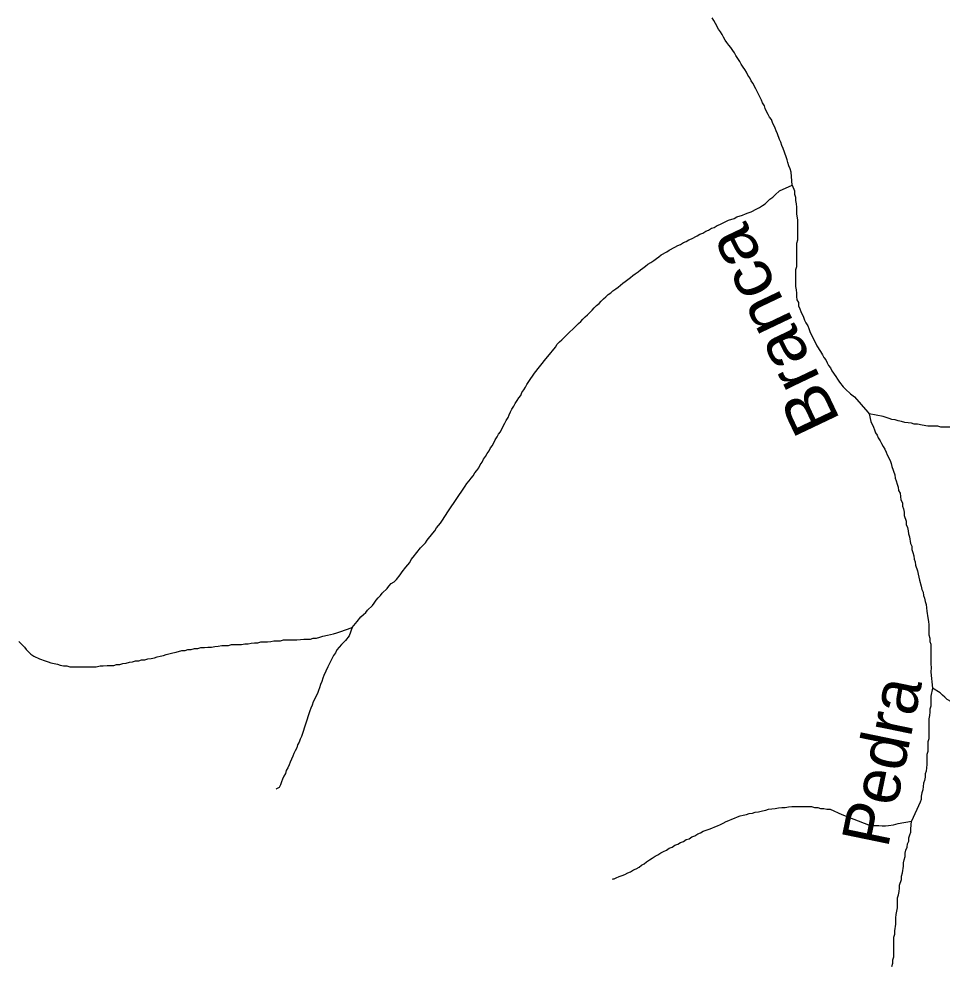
# Model space of a CAD drawing. Extents: x 652.3 to 678, y 7316.9 to 7344.9.
# Drawn here: x 671.816 to 673.369, y 7339.937 to 7341.527 of the extents above; entities that cross this region are included whole.
import ezdxf
from ezdxf.enums import TextEntityAlignment as Align

# ---------------------------------------------------------------- set-up
doc = ezdxf.new("R2010")
doc.units = 0
doc.header["$LTSCALE"] = 0.032
doc.layers.add('61', color=7, linetype='Continuous')
doc.layers.add('7', color=7, linetype='Continuous', lineweight=25)

msp = doc.modelspace()

# ---------------------------------------------------------------- linework, layer by layer
at = {"layer": '7'}
for points in [[(673.1169, 7341.2468), (673.1153, 7341.269), (673.1137, 7341.2746), (673.1113, 7341.2794), (673.1097, 7341.285), (673.1082, 7341.2897), (673.1066, 7341.2945), (673.1018, 7341.3088), (673.0994, 7341.3136), (673.0978, 7341.3192), (673.0954, 7341.3239), (673.0922, 7341.3335), (673.0899, 7341.3383), (673.0883, 7341.343), (673.0835, 7341.3526), (673.0819, 7341.3574), (673.0787, 7341.3613), (673.0763, 7341.3661), (673.0739, 7341.3709), (673.0716, 7341.3757), (673.07, 7341.3804), (673.0668, 7341.3852), (673.0652, 7341.39), (673.058, 7341.4043), (673.0556, 7341.4091), (673.0509, 7341.4186), (673.0477, 7341.4226), (673.0453, 7341.4274), (673.0421, 7341.4322), (673.0397, 7341.4369), (673.0373, 7341.4417), (673.0342, 7341.4457), (673.031, 7341.4505), (673.0286, 7341.4552), (673.0254, 7341.46), (673.0222, 7341.4648), (673.0198, 7341.4696), (673.0167, 7341.4735), (673.0135, 7341.4783), (673.0103, 7341.4823), (673.0071, 7341.4871), (673.0039, 7341.491), (673.0015, 7341.4958), (672.9991, 7341.5006), (672.996, 7341.5046), (672.9928, 7341.5093), (672.988, 7341.5189), (672.9848, 7341.5237), (672.9824, 7341.5284)], [(672.6093, 7340.8052), (672.6124, 7340.8091), (672.6172, 7340.8187), (672.6204, 7340.8235), (672.6228, 7340.8282), (672.626, 7340.8322), (672.6307, 7340.8418), (672.6331, 7340.8465), (672.6355, 7340.8513), (672.6387, 7340.8561), (672.6403, 7340.8609), (672.6427, 7340.8656), (672.6451, 7340.8704), (672.6482, 7340.8752), (672.6506, 7340.88), (672.6538, 7340.8847), (672.657, 7340.8895), (672.6602, 7340.8935), (672.6618, 7340.8983), (672.665, 7340.903), (672.6681, 7340.907), (672.6705, 7340.9118), (672.6737, 7340.9166), (672.6833, 7340.9309), (672.7024, 7340.9547), (672.7055, 7340.9587), (672.7183, 7340.9746), (672.7215, 7340.9794), (672.7254, 7340.9834), (672.7294, 7340.9866), (672.7334, 7340.9906), (672.7573, 7341.0144), (672.7612, 7341.0176), (672.7644, 7341.0216), (672.7684, 7341.0256), (672.7724, 7341.0287), (672.7803, 7341.0367), (672.7835, 7341.0407), (672.7875, 7341.0447), (672.7923, 7341.0478), (672.7954, 7341.0518), (672.7994, 7341.0558), (672.8034, 7341.059), (672.8074, 7341.063), (672.8114, 7341.0661), (672.8153, 7341.0693), (672.8201, 7341.0725), (672.8241, 7341.0757), (672.8281, 7341.0789), (672.8321, 7341.0821), (672.836, 7341.0852), (672.84, 7341.0884), (672.8448, 7341.0916), (672.8488, 7341.0948), (672.8527, 7341.098), (672.8575, 7341.1012), (672.8615, 7341.1043), (672.8655, 7341.1075), (672.8702, 7341.1107), (672.8742, 7341.1139), (672.879, 7341.1171), (672.8838, 7341.1202), (672.8885, 7341.1234), (672.8925, 7341.1266), (672.8965, 7341.1298), (672.906, 7341.1346), (672.91, 7341.1378), (672.9196, 7341.1425), (672.9244, 7341.1457), (672.9291, 7341.1473), (672.9339, 7341.1505), (672.9387, 7341.1521), (672.9427, 7341.1553), (672.9474, 7341.1569), (672.957, 7341.1616), (672.9617, 7341.1648), (672.9665, 7341.1664), (672.9713, 7341.1696), (672.9761, 7341.1712), (672.9808, 7341.1744), (672.9856, 7341.1759), (672.9904, 7341.1791), (672.9952, 7341.1807), (673.0095, 7341.1879), (673.019, 7341.1911), (673.0238, 7341.1935), (673.0334, 7341.1966), (673.0381, 7341.199), (673.0429, 7341.2006), (673.0477, 7341.2022), (673.0572, 7341.207), (673.062, 7341.2094), (673.0668, 7341.2125), (673.0716, 7341.2157), (673.0755, 7341.2197), (673.0795, 7341.2237), (673.0843, 7341.2269), (673.0883, 7341.2309), (673.0954, 7341.2372), (673.1169, 7341.2468)], [(673.1169, 7341.2468), (673.1209, 7341.2372), (673.1209, 7341.2316), (673.1225, 7341.2269), (673.1225, 7341.2213), (673.1233, 7341.2157), (673.1241, 7341.2102), (673.1241, 7341.199), (673.1257, 7341.1879), (673.1257, 7341.1545), (673.1241, 7341.1489), (673.1241, 7341.1099), (673.1225, 7341.1043), (673.1225, 7341.0765), (673.1233, 7341.0709), (673.1241, 7341.0653), (673.1241, 7341.0598), (673.1249, 7341.0542), (673.1273, 7341.0494), (673.1273, 7341.0439), (673.1296, 7341.0391), (673.1312, 7341.0343), (673.136, 7341.0248), (673.1376, 7341.02), (673.14, 7341.0152), (673.1432, 7341.0104), (673.1448, 7341.0057), (673.1463, 7341.0009), (673.1535, 7340.9866), (673.1559, 7340.9818), (673.1583, 7340.977), (673.1646, 7340.9675), (673.1678, 7340.9619), (673.1702, 7340.9571), (673.1734, 7340.9532), (673.1758, 7340.9484), (673.1782, 7340.9436), (673.1814, 7340.9396), (673.1837, 7340.9349), (673.1901, 7340.9253), (673.1933, 7340.9205), (673.1965, 7340.9158), (673.2028, 7340.9078), (673.2068, 7340.9038), (673.2148, 7340.8959), (673.2219, 7340.8911), (673.2444, 7340.8651), (673.2466, 7340.8624)], [(673.3946, 7340.8402), (673.3668, 7340.8402), (673.362, 7340.8418), (673.3453, 7340.8418), (673.3357, 7340.8433), (673.3278, 7340.8449), (673.3222, 7340.8449), (673.3174, 7340.8465), (673.3063, 7340.8481), (673.3007, 7340.8497), (673.2951, 7340.8505), (673.2904, 7340.8521), (673.2848, 7340.8529), (673.28, 7340.8545), (673.2752, 7340.8561), (673.2697, 7340.8577), (673.2466, 7340.8624)], [(673.2466, 7340.8624), (673.249, 7340.8497), (673.2538, 7340.8402), (673.2554, 7340.8354), (673.2569, 7340.8306), (673.2601, 7340.8266), (673.2617, 7340.8219), (673.2649, 7340.8171), (673.2673, 7340.8123), (673.2697, 7340.8075), (673.2729, 7340.8028), (673.2752, 7340.798), (673.2768, 7340.7932), (673.2816, 7340.7837), (673.2832, 7340.7789), (673.2848, 7340.7741), (673.2896, 7340.7598), (673.2904, 7340.7542), (673.292, 7340.7495), (673.2936, 7340.7439), (673.2951, 7340.7391), (673.2959, 7340.7335), (673.2983, 7340.7288), (673.2991, 7340.7232), (673.2999, 7340.7176), (673.3023, 7340.7129), (673.3023, 7340.7073), (673.3039, 7340.7025), (673.3055, 7340.6969), (673.3055, 7340.6914), (673.3087, 7340.6818), (673.3087, 7340.6763), (673.3111, 7340.6715), (673.3119, 7340.6659), (673.3126, 7340.6603), (673.3142, 7340.6556), (673.3158, 7340.6444), (673.3182, 7340.6397), (673.3182, 7340.6341), (673.3198, 7340.6293), (673.3214, 7340.6237), (673.3222, 7340.6182), (673.3238, 7340.6134), (673.3246, 7340.6078), (673.3278, 7340.5983), (673.3286, 7340.5927), (673.3302, 7340.5879), (673.3309, 7340.5824), (673.3341, 7340.5728), (673.3349, 7340.5672), (673.3373, 7340.5625), (673.3381, 7340.5569), (673.3397, 7340.5521), (673.3405, 7340.5466), (673.3421, 7340.5418), (673.3429, 7340.5362), (673.3437, 7340.5306), (673.3453, 7340.5195), (673.3461, 7340.5131), (673.3469, 7340.5076), (673.3469, 7340.4909), (673.3485, 7340.4853), (673.3485, 7340.4797), (673.35, 7340.4749), (673.35, 7340.4415), (673.3508, 7340.436), (673.35, 7340.428), (673.3532, 7340.4009)], [(672.3761, 7340.5028), (672.3849, 7340.5131), (672.3912, 7340.5211), (672.3952, 7340.5251), (672.3992, 7340.5283), (672.4024, 7340.5322), (672.4103, 7340.5402), (672.4135, 7340.5442), (672.4167, 7340.5489), (672.4199, 7340.5529), (672.4239, 7340.5569), (672.427, 7340.5609), (672.435, 7340.5688), (672.4382, 7340.5728), (672.4422, 7340.5768), (672.4469, 7340.58), (672.4509, 7340.584), (672.4573, 7340.5919), (672.4605, 7340.5967), (672.4668, 7340.6046), (672.47, 7340.6086), (672.4732, 7340.6126), (672.4756, 7340.6174), (672.4788, 7340.6214), (672.4915, 7340.6373), (672.4995, 7340.6452), (672.5026, 7340.65), (672.5122, 7340.6619), (672.5154, 7340.6659), (672.5185, 7340.6707), (672.5217, 7340.6747), (672.5249, 7340.6786), (672.5281, 7340.6834), (672.5376, 7340.6977), (672.5408, 7340.7025), (672.5504, 7340.7168), (672.5536, 7340.7216), (672.5631, 7340.7359), (672.5663, 7340.7407), (672.5695, 7340.7455), (672.5735, 7340.7495), (672.5766, 7340.7542), (672.5798, 7340.7582), (672.583, 7340.763), (672.5862, 7340.767), (672.5894, 7340.7717), (672.5918, 7340.7765), (672.5949, 7340.7813), (672.5973, 7340.7861), (672.6005, 7340.7908), (672.6037, 7340.7956), (672.6069, 7340.8004), (672.6093, 7340.8052)], [(671.8155, 7340.4794), (671.8161, 7340.4788), (671.8183, 7340.4765), (671.8207, 7340.4742), (671.8247, 7340.4702), (671.8279, 7340.4662), (671.8319, 7340.4622), (671.8358, 7340.4582), (671.8406, 7340.4551), (671.8502, 7340.4503), (671.8597, 7340.4471), (671.8645, 7340.4455), (671.8693, 7340.4439), (671.8748, 7340.4423), (671.8804, 7340.4415), (671.8852, 7340.4399), (671.8908, 7340.4383), (671.8963, 7340.4383), (671.9011, 7340.4368), (671.9457, 7340.4368), (671.952, 7340.4383), (671.9576, 7340.4383), (671.964, 7340.4391), (671.9751, 7340.4391), (671.9799, 7340.4407), (671.9854, 7340.4407), (671.9902, 7340.4423), (671.9958, 7340.4431), (672.0014, 7340.4447), (672.0069, 7340.4455), (672.0117, 7340.4471), (672.0173, 7340.4471), (672.022, 7340.4487), (672.0276, 7340.4487), (672.0324, 7340.4503), (672.038, 7340.4511), (672.0435, 7340.4519), (672.0483, 7340.4535), (672.0531, 7340.4551), (672.0586, 7340.4558), (672.0634, 7340.4574), (672.0746, 7340.4606), (672.0801, 7340.4614), (672.0897, 7340.4646), (672.0952, 7340.4646), (672.1, 7340.4662), (672.1056, 7340.4662), (672.1112, 7340.4678), (672.1167, 7340.4678), (672.1215, 7340.4694), (672.1279, 7340.4694), (672.1334, 7340.4702), (672.1398, 7340.4702), (672.1454, 7340.471), (672.1509, 7340.4718), (672.1573, 7340.4726), (672.1684, 7340.4726), (672.1732, 7340.4742), (672.1899, 7340.4742), (672.1955, 7340.4757), (672.2011, 7340.4757), (672.2066, 7340.4765), (672.2122, 7340.4773), (672.2178, 7340.4773), (672.2226, 7340.4789), (672.2337, 7340.4789), (672.2393, 7340.4797), (672.2448, 7340.4805), (672.256, 7340.4805), (672.2607, 7340.4821), (672.283, 7340.4821), (672.2894, 7340.4829), (672.295, 7340.4837), (672.3061, 7340.4837), (672.3109, 7340.4853), (672.3164, 7340.4853), (672.322, 7340.4869), (672.3268, 7340.4885), (672.3347, 7340.4901), (672.3451, 7340.4925), (672.3507, 7340.494), (672.3554, 7340.4956), (672.3761, 7340.5028)], [(672.3761, 7340.5028), (672.3713, 7340.4893), (672.365, 7340.4813), (672.3586, 7340.4742), (672.3507, 7340.4654), (672.3483, 7340.4606), (672.3451, 7340.4558), (672.3379, 7340.4415), (672.3355, 7340.4368), (672.3284, 7340.4224), (672.3268, 7340.4177), (672.3252, 7340.4121), (672.3228, 7340.4073), (672.3212, 7340.4017), (672.3196, 7340.397), (672.318, 7340.3922), (672.3109, 7340.3779), (672.3093, 7340.3723), (672.3069, 7340.3675), (672.3053, 7340.3628), (672.3037, 7340.358), (672.2989, 7340.3437), (672.2973, 7340.3389), (672.2926, 7340.3246), (672.291, 7340.3198), (672.2886, 7340.315), (672.287, 7340.3102), (672.2846, 7340.3055), (672.283, 7340.3007), (672.2806, 7340.2959), (672.2783, 7340.2911), (672.2767, 7340.2864), (672.2743, 7340.2816), (672.2719, 7340.2768), (672.2703, 7340.272), (672.2679, 7340.2673), (672.2655, 7340.2625), (672.2639, 7340.2577), (672.2615, 7340.2529), (672.2592, 7340.2482), (672.2576, 7340.2434), (672.256, 7340.2386), (672.2536, 7340.2339), (672.2488, 7340.2315), (672.2485, 7340.2313)], [(673.3532, 7340.4009), (673.35, 7340.3874), (673.35, 7340.3707), (673.3485, 7340.3659), (673.3485, 7340.3604), (673.3477, 7340.3548), (673.3469, 7340.3492), (673.3469, 7340.3158), (673.3453, 7340.311), (673.3453, 7340.2943), (673.3437, 7340.2896), (673.3437, 7340.2728), (673.3429, 7340.2673), (673.3421, 7340.2617), (673.3405, 7340.2569), (673.3405, 7340.2514), (673.3397, 7340.2458), (673.3381, 7340.241), (673.3373, 7340.2354), (673.3365, 7340.2299), (673.3349, 7340.2251), (673.3341, 7340.2195), (673.3341, 7340.214), (673.3325, 7340.2092), (673.3174, 7340.1774)], [(673.3851, 7340.3779), (673.3779, 7340.3819), (673.3739, 7340.3858), (673.3699, 7340.389), (673.366, 7340.393), (673.3532, 7340.4009)], [(672.8147, 7340.0798), (672.8155, 7340.0801), (672.817, 7340.0806), (672.8185, 7340.0811), (672.8209, 7340.0819), (672.8257, 7340.0843), (672.8305, 7340.0859), (672.8352, 7340.0874), (672.84, 7340.0906), (672.8448, 7340.0922), (672.8496, 7340.0954), (672.8543, 7340.097), (672.8591, 7340.1002), (672.8631, 7340.1034), (672.8679, 7340.1057), (672.8718, 7340.1089), (672.8766, 7340.1121), (672.8814, 7340.1153), (672.8862, 7340.1185), (672.8909, 7340.1209), (672.8957, 7340.124), (672.9005, 7340.1264), (672.9053, 7340.1288), (672.91, 7340.132), (672.9148, 7340.1336), (672.9196, 7340.1368), (672.9244, 7340.1384), (672.9291, 7340.1416), (672.9339, 7340.1431), (672.9387, 7340.1463), (672.9434, 7340.1479), (672.9482, 7340.1511), (672.953, 7340.1527), (672.9578, 7340.1559), (672.9625, 7340.1575), (672.9673, 7340.1606), (672.9721, 7340.1622), (672.9769, 7340.1638), (672.9816, 7340.1654), (672.9864, 7340.1678), (672.9912, 7340.1694), (672.996, 7340.1718), (673.0007, 7340.1742), (673.0055, 7340.1766), (673.0103, 7340.1782), (673.0151, 7340.1805), (673.0198, 7340.1821), (673.0246, 7340.1845), (673.0294, 7340.1861), (673.0342, 7340.1877), (673.0397, 7340.1885), (673.0445, 7340.1901), (673.0501, 7340.1909), (673.0548, 7340.1925), (673.0604, 7340.1933), (673.0668, 7340.1949), (673.0723, 7340.1957), (673.0771, 7340.1973), (673.0827, 7340.198), (673.0883, 7340.1988), (673.0938, 7340.1996), (673.0994, 7340.2004), (673.105, 7340.2004), (673.1105, 7340.2012), (673.1161, 7340.202), (673.1217, 7340.202), (673.1273, 7340.202), (673.1328, 7340.202), (673.1384, 7340.202), (673.144, 7340.202), (673.1495, 7340.202), (673.1543, 7340.2004), (673.1599, 7340.2004), (673.1646, 7340.1988), (673.1702, 7340.1988), (673.175, 7340.1973), (673.1806, 7340.1973), (673.2005, 7340.1885), (673.2482, 7340.1702)], [(673.2482, 7340.1702), (673.2625, 7340.1702), (673.2681, 7340.1694), (673.2737, 7340.1694), (673.2792, 7340.1702), (673.2872, 7340.171), (673.2951, 7340.1734), (673.3174, 7340.1774)], [(673.2848, 7339.9331), (673.2864, 7339.9387), (673.2864, 7339.9442), (673.288, 7339.949), (673.288, 7339.9824), (673.2896, 7339.9872), (673.2896, 7339.9928), (673.2912, 7340.0039), (673.2912, 7340.015), (673.292, 7340.0206), (673.2928, 7340.0262), (673.2943, 7340.0317), (673.2943, 7340.0485), (673.2959, 7340.0532), (673.2967, 7340.0588), (673.2975, 7340.0644), (673.2975, 7340.0699), (673.3007, 7340.0795), (673.3007, 7340.0851), (673.3023, 7340.0906), (673.3039, 7340.1018), (673.3039, 7340.1073), (673.3055, 7340.1121), (673.3071, 7340.1177), (673.3071, 7340.1233), (673.3079, 7340.1288), (673.3103, 7340.1336), (673.3111, 7340.1392), (673.3134, 7340.1439), (673.3134, 7340.1495), (673.315, 7340.1543), (673.3166, 7340.1591), (673.3166, 7340.1646), (673.3174, 7340.1774)]]:
    msp.add_lwpolyline(points, dxfattribs=at)

# ---------------------------------------------------------------- texts
at = {"layer": '61', "width": 1.1}
msp.add_text('Branca', height=0.08, rotation=115.434, dxfattribs=at).set_placement((673.1187, 7341.0194), align=Align.CENTER)
at = {"layer": '61'}
msp.add_text('Pedra', height=0.08, rotation=78.338, dxfattribs=at).set_placement((673.3066, 7340.2702), align=Align.CENTER)

doc.saveas('drawing.dxf')
